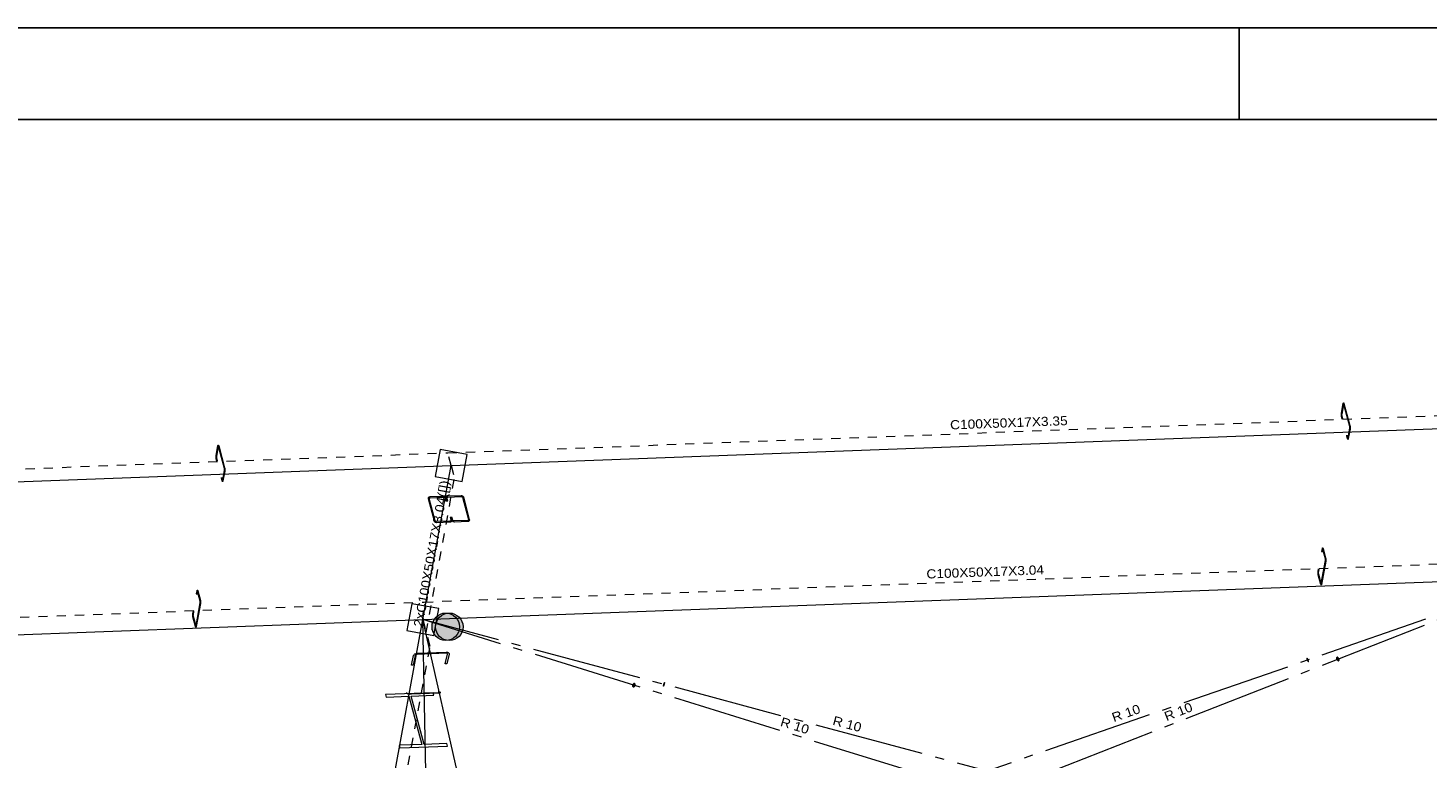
# Model space of a CAD drawing. Header units: millimetres. Extents: x 10 to 1250, y -62 to 528.
# Tile 478 of 656: x 508 to 523, y 520 to 528. Entities that reach past the tile are written whole.
import ezdxf
from ezdxf.enums import TextEntityAlignment as Align

# ---------------------------------------------------------------- set-up
doc = ezdxf.new("R2010")
doc.units = ezdxf.units.MM
doc.header["$LTSCALE"] = 0.05
for name, pattern in [('ACAD_ISO04W100', [30.5, 24, -3, 0.5, -3]), ('CYPE_PUNTO', [0.075, 0, -0.075]), ('CYPE_RAYAPUNTO', [0.4125, 0.2025, -0.105, 0, -0.105])]:
    doc.linetypes.add(name, pattern=pattern)
for name, color, linetype, lineweight in [('ARTICULACOES_EM_EXTREMOS', 7, 'Continuous', 9), ('BARRAS_DE_ACO', 7, 'Continuous', 9), ('NOS', 152, 'Continuous', 9), ('REFERENCIA_DAS_BARRAS', 2, 'Continuous', 9)]:
    doc.layers.add(name, color=color, linetype=linetype, lineweight=lineweight)
doc.layers.add('DIAGONAIS', color=7, linetype='Continuous')
doc.layers.add('FOLHA_PADRÃO', color=7, linetype='Continuous')
doc.styles.add('CYPETXT', font='arial.ttf', dxfattribs={"height": 0.2})

# ---------------------------------------------------------------- blocks, each defined once
blk = doc.blocks.new('A1EST. 1500')
at = {"layer": 'FOLHA_PADRÃO', "color": 1, "linetype": 'Continuous'}
for p, q in [((150.008, 59.4), (0, 59.4)), ((41.5, 59.4), (41.5, 58.4))]:
    blk.add_line(p, q, dxfattribs=at)
at = {"layer": 'FOLHA_PADRÃO', "color": 6, "linetype": 'Continuous'}
blk.add_lwpolyline([(149, 58.4), (149, 1), (1, 1), (1, 58.4), (149, 58.4)], dxfattribs=at)

msp = doc.modelspace()

# ---------------------------------------------------------------- hatches: boundary and pattern name
at = {"layer": 'ARTICULACOES_EM_EXTREMOS'}
h = msp.add_hatch(color=256, dxfattribs=at)
edge = h.paths.add_edge_path()
edge.add_arc((512.3495, 521.353), 0.15, 0, 360)
h = msp.add_hatch(color=256, dxfattribs=at)
edge = h.paths.add_edge_path()
edge.add_arc((512.3886, 521.3531), 0.15, 0, 360)

# ---------------------------------------------------------------- linework, layer by layer
for centre in [(512.3495, 521.353), (512.3886, 521.3531)]:
    msp.add_circle(centre, 0.15, dxfattribs=at)
at = {"layer": 'BARRAS_DE_ACO', "linetype": 'CYPE_RAYAPUNTO'}
for p, q in [((512.3709, 523.2565), (524.6574, 523.7177)), ((499.9579, 522.7906), (512.3709, 523.2565)), ((512.1363, 521.2916), (512.4455, 522.9781)), ((512.112, 521.6237), (524.3985, 522.0849)), ((499.699, 521.1578), (512.112, 521.6237)), ((511.4348, 517.0888), (512.1773, 521.1385))]:
    msp.add_line(p, q, dxfattribs=at)
at = {"layer": 'BARRAS_DE_ACO'}
for p, q in [((512.4082, 523.1173), (524.6947, 523.5784)), ((499.9952, 522.6514), (512.4082, 523.1173)), ((512.099, 521.4309), (512.4082, 523.1173)), ((512.099, 521.4309), (524.3855, 521.892)), ((499.6859, 520.965), (512.099, 521.4309)), ((511.3564, 517.3812), (512.099, 521.4309)), ((512.1792, 517.4069), (512.099, 521.4309)), ((512.5505, 519.4318), (512.099, 521.4309))]:
    msp.add_line(p, q, dxfattribs=at)
at = {"layer": 'BARRAS_DE_ACO', "linetype": 'CYPE_PUNTO'}
for p, q in [((512.4082, 523.1173), (512.3709, 523.2565)), ((512.4082, 523.1173), (512.3709, 523.2565)), ((512.4082, 523.1173), (512.4455, 522.9781)), ((512.099, 521.4309), (512.112, 521.6237)), ((512.099, 521.4309), (512.112, 521.6237)), ((512.099, 521.4309), (512.1363, 521.2916)), ((512.099, 521.4309), (512.1773, 521.1385))]:
    msp.add_line(p, q, dxfattribs=at)
at = {"layer": 'BARRAS_DE_ACO', "linetype": 'ACAD_ISO04W100'}
for p, q in [((511.3564, 517.3812), (524.3855, 521.892)), ((513.0028, 517.4299), (524.3855, 521.892)), ((525.2893, 517.8911), (512.099, 521.4309)), ((523.6429, 517.8423), (512.099, 521.4309))]:
    msp.add_line(p, q, dxfattribs=at)
at = {"layer": 'BARRAS_DE_ACO'}
for points in [[(522.2407, 523.5272), (522.241, 523.5292), (522.2412, 523.5316), (522.2412, 523.5341), (522.2412, 523.5367), (522.241, 523.5393), (522.2408, 523.5418), (522.2404, 523.5441), (522.2399, 523.5461), (522.1753, 523.7872), (522.1748, 523.7889), (522.1742, 523.7901), (522.1736, 523.7908), (522.173, 523.791), (522.1725, 523.7907), (522.1719, 523.7899), (522.1715, 523.7886), (522.1711, 523.787), (522.1518, 523.682), (522.1515, 523.6799), (522.1513, 523.6776), (522.1513, 523.6751), (522.1513, 523.6725), (522.1515, 523.6698), (522.1517, 523.6673), (522.1521, 523.6651), (522.1526, 523.663), (522.1602, 523.6344), (522.1585, 523.6248), (522.1508, 523.6534), (522.1499, 523.6574), (522.1492, 523.662), (522.1486, 523.667), (522.1483, 523.6723), (522.1482, 523.6775), (522.1484, 523.6825), (522.1487, 523.6872), (522.1493, 523.6913), (522.1686, 523.7963), (522.1694, 523.7997), (522.1703, 523.8022), (522.1714, 523.8038), (522.1725, 523.8044), (522.1737, 523.804), (522.1749, 523.8025), (522.1761, 523.8001), (522.1771, 523.7968), (522.2417, 523.5557), (522.2426, 523.5517), (522.2434, 523.5471), (522.2439, 523.5421), (522.2442, 523.5369), (522.2443, 523.5317), (522.2442, 523.5266), (522.2438, 523.5219), (522.2432, 523.5178), (522.2239, 523.4129), (522.2232, 523.4095), (522.2222, 523.4069), (522.2211, 523.4053), (522.22, 523.4047), (522.2188, 523.4052), (522.2176, 523.4066), (522.2165, 523.409), (522.2154, 523.4123), (522.2077, 523.441), (522.2095, 523.4506), (522.2172, 523.4219), (522.2177, 523.4203), (522.2183, 523.4191), (522.2189, 523.4184), (522.2195, 523.4181), (522.22, 523.4184), (522.2206, 523.4192), (522.221, 523.4205), (522.2214, 523.4222), (522.2407, 523.5272)], [(509.9289, 523.0651), (509.9292, 523.0671), (509.9294, 523.0695), (509.9294, 523.072), (509.9294, 523.0746), (509.9292, 523.0772), (509.929, 523.0797), (509.9286, 523.082), (509.9281, 523.084), (509.8635, 523.3251), (509.863, 523.3268), (509.8624, 523.328), (509.8618, 523.3287), (509.8612, 523.3289), (509.8607, 523.3286), (509.8601, 523.3278), (509.8597, 523.3265), (509.8593, 523.3248), (509.84, 523.2199), (509.8397, 523.2178), (509.8395, 523.2155), (509.8395, 523.213), (509.8395, 523.2104), (509.8397, 523.2077), (509.8399, 523.2052), (509.8403, 523.2029), (509.8408, 523.2009), (509.8484, 523.1723), (509.8467, 523.1627), (509.839, 523.1913), (509.8381, 523.1953), (509.8374, 523.1999), (509.8368, 523.2049), (509.8365, 523.2102), (509.8364, 523.2154), (509.8366, 523.2204), (509.8369, 523.2251), (509.8375, 523.2292), (509.8568, 523.3342), (509.8576, 523.3376), (509.8585, 523.3401), (509.8596, 523.3417), (509.8607, 523.3423), (509.8619, 523.3419), (509.8631, 523.3404), (509.8642, 523.338), (509.8653, 523.3347), (509.9299, 523.0936), (509.9308, 523.0896), (509.9316, 523.085), (509.9321, 523.08), (509.9324, 523.0748), (509.9325, 523.0696), (509.9324, 523.0645), (509.932, 523.0598), (509.9314, 523.0557), (509.9121, 522.9508), (509.9114, 522.9474), (509.9104, 522.9448), (509.9093, 522.9432), (509.9082, 522.9426), (509.907, 522.9431), (509.9058, 522.9445), (509.9047, 522.9469), (509.9036, 522.9502), (509.8959, 522.9789), (509.8977, 522.9885), (509.9054, 522.9598), (509.9059, 522.9582), (509.9065, 522.957), (509.9071, 522.9563), (509.9077, 522.956), (509.9082, 522.9563), (509.9088, 522.9571), (509.9092, 522.9584), (509.9096, 522.9601), (509.9289, 523.0651)], [(512.2476, 522.5036), (512.2453, 522.5037), (512.2429, 522.5041), (512.2407, 522.5048), (512.2386, 522.5058), (512.2368, 522.507), (512.2353, 522.5084), (512.2342, 522.51), (512.2335, 522.5116), (512.168, 522.7562), (512.1678, 522.7579), (512.168, 522.7595), (512.1687, 522.761), (512.1699, 522.7623), (512.1714, 522.7634), (512.1732, 522.7643), (512.1753, 522.7649), (512.1776, 522.7651), (512.3249, 522.7706), (512.3273, 522.7706), (512.3296, 522.7702), (512.3319, 522.7695), (512.334, 522.7685), (512.3358, 522.7673), (512.3373, 522.7658), (512.3384, 522.7643), (512.339, 522.7626), (512.3472, 522.7322), (512.359, 522.7327), (512.3509, 522.7631), (512.3495, 522.7664), (512.3473, 522.7695), (512.3444, 522.7723), (512.3407, 522.7748), (512.3366, 522.7767), (512.3321, 522.7782), (512.3274, 522.779), (512.3227, 522.7791), (512.1753, 522.7736), (512.1708, 522.7731), (512.1666, 522.7719), (512.1629, 522.7702), (512.1599, 522.768), (512.1576, 522.7653), (512.1562, 522.7623), (512.1557, 522.7591), (512.1562, 522.7558), (512.2217, 522.5112), (512.223, 522.5079), (512.2252, 522.5048), (512.2282, 522.5019), (512.2318, 522.4995), (512.236, 522.4975), (512.2405, 522.4961), (512.2452, 522.4953), (512.2499, 522.4951), (512.3973, 522.5007), (512.4018, 522.5012), (512.406, 522.5023), (512.4097, 522.504), (512.4127, 522.5063), (512.4149, 522.5089), (512.4164, 522.5119), (512.4168, 522.5152), (512.4164, 522.5185), (512.4083, 522.5489), (512.3964, 522.5484), (512.4046, 522.518), (512.4048, 522.5164), (512.4045, 522.5148), (512.4038, 522.5133), (512.4027, 522.5119), (512.4012, 522.5108), (512.3994, 522.5099), (512.3973, 522.5094), (512.395, 522.5091), (512.2476, 522.5036)], [(512.4424, 522.5109), (512.44, 522.511), (512.4377, 522.5114), (512.4354, 522.5121), (512.4333, 522.5131), (512.4315, 522.5143), (512.43, 522.5157), (512.4289, 522.5173), (512.4283, 522.5189), (512.4201, 522.5493), (512.4083, 522.5489), (512.4164, 522.5185), (512.4178, 522.5152), (512.42, 522.5121), (512.4229, 522.5092), (512.4266, 522.5068), (512.4307, 522.5048), (512.4352, 522.5034), (512.4399, 522.5026), (512.4446, 522.5024), (512.592, 522.508), (512.5965, 522.5085), (512.6007, 522.5096), (512.6044, 522.5113), (512.6074, 522.5136), (512.6097, 522.5162), (512.6111, 522.5192), (512.6116, 522.5225), (512.6111, 522.5258), (512.5456, 522.7704), (512.5443, 522.7737), (512.5421, 522.7768), (512.5391, 522.7796), (512.5355, 522.7821), (512.5313, 522.7841), (512.5268, 522.7855), (512.5221, 522.7863), (512.5174, 522.7864), (512.37, 522.7809), (512.3655, 522.7804), (512.3613, 522.7793), (512.3576, 522.7775), (512.3546, 522.7753), (512.3523, 522.7726), (512.3509, 522.7696), (512.3504, 522.7664), (512.3509, 522.7631), (512.359, 522.7327), (512.3709, 522.7331), (512.3627, 522.7635), (512.3625, 522.7652), (512.3628, 522.7668), (512.3635, 522.7683), (512.3646, 522.7696), (512.3661, 522.7707), (512.3679, 522.7716), (512.37, 522.7722), (512.3723, 522.7724), (512.5197, 522.778), (512.522, 522.7779), (512.5244, 522.7775), (512.5266, 522.7768), (512.5287, 522.7758), (512.5305, 522.7746), (512.532, 522.7731), (512.5331, 522.7716), (512.5338, 522.7699), (512.5993, 522.5254), (512.5995, 522.5237), (512.5993, 522.5221), (512.5986, 522.5206), (512.5974, 522.5192), (512.5959, 522.5181), (512.5941, 522.5173), (512.592, 522.5167), (512.5897, 522.5164), (512.4424, 522.5109)], [(521.9252, 521.8254), (521.9257, 521.8239), (521.9262, 521.8229), (521.9268, 521.8222), (521.9273, 521.822), (521.9278, 521.8223), (521.9283, 521.823), (521.9287, 521.8241), (521.9291, 521.8257), (521.9753, 522.0776), (521.9756, 522.0795), (521.9757, 522.0816), (521.9758, 522.0839), (521.9758, 522.0863), (521.9756, 522.0886), (521.9754, 522.0909), (521.975, 522.093), (521.9746, 522.0948), (521.9464, 522.2002), (521.9459, 522.2016), (521.9454, 522.2027), (521.9449, 522.2034), (521.9443, 522.2036), (521.9438, 522.2033), (521.9433, 522.2026), (521.9429, 522.2014), (521.9425, 522.1999), (521.9368, 522.1686), (521.9345, 522.1771), (521.9402, 522.2084), (521.941, 522.2115), (521.9418, 522.2138), (521.9428, 522.2152), (521.9438, 522.2157), (521.9449, 522.2153), (521.946, 522.214), (521.947, 522.2119), (521.948, 522.2089), (521.9762, 522.1035), (521.977, 522.0999), (521.9777, 522.0957), (521.9782, 522.0912), (521.9785, 522.0864), (521.9786, 522.0817), (521.9784, 522.0771), (521.9781, 522.0729), (521.9776, 522.0692), (521.9314, 521.8172), (521.9307, 521.8141), (521.9298, 521.8118), (521.9288, 521.8104), (521.9278, 521.8099), (521.9267, 521.8102), (521.9256, 521.8116), (521.9246, 521.8137), (521.9236, 521.8167), (521.8954, 521.9221), (521.8946, 521.9257), (521.8939, 521.9299), (521.8934, 521.9344), (521.8931, 521.9392), (521.893, 521.9439), (521.8932, 521.9485), (521.8935, 521.9527), (521.8941, 521.9564), (521.8998, 521.9878), (521.9021, 521.9793), (521.8963, 521.948), (521.8961, 521.9461), (521.8959, 521.944), (521.8958, 521.9417), (521.8959, 521.9393), (521.896, 521.937), (521.8962, 521.9347), (521.8966, 521.9326), (521.897, 521.9308), (521.9252, 521.8254)], [(509.6134, 521.3633), (509.6139, 521.3618), (509.6144, 521.3608), (509.615, 521.3601), (509.6155, 521.3599), (509.616, 521.3602), (509.6165, 521.3609), (509.6169, 521.362), (509.6173, 521.3636), (509.6635, 521.6155), (509.6638, 521.6174), (509.6639, 521.6195), (509.664, 521.6218), (509.664, 521.6242), (509.6638, 521.6265), (509.6636, 521.6288), (509.6632, 521.6309), (509.6628, 521.6327), (509.6346, 521.7381), (509.6341, 521.7395), (509.6336, 521.7406), (509.6331, 521.7413), (509.6325, 521.7415), (509.632, 521.7412), (509.6315, 521.7405), (509.6311, 521.7393), (509.6307, 521.7378), (509.625, 521.7065), (509.6227, 521.715), (509.6284, 521.7463), (509.6292, 521.7493), (509.63, 521.7517), (509.631, 521.7531), (509.632, 521.7536), (509.6331, 521.7532), (509.6342, 521.7519), (509.6352, 521.7497), (509.6362, 521.7468), (509.6644, 521.6414), (509.6652, 521.6378), (509.6659, 521.6336), (509.6664, 521.6291), (509.6667, 521.6243), (509.6668, 521.6196), (509.6666, 521.615), (509.6663, 521.6108), (509.6658, 521.607), (509.6196, 521.3551), (509.6188, 521.352), (509.618, 521.3497), (509.617, 521.3483), (509.616, 521.3477), (509.6149, 521.3481), (509.6138, 521.3495), (509.6128, 521.3516), (509.6118, 521.3546), (509.5836, 521.46), (509.5828, 521.4636), (509.5821, 521.4678), (509.5816, 521.4723), (509.5813, 521.4771), (509.5812, 521.4818), (509.5814, 521.4864), (509.5817, 521.4906), (509.5823, 521.4943), (509.588, 521.5257), (509.5903, 521.5172), (509.5845, 521.4859), (509.5843, 521.484), (509.5841, 521.4819), (509.584, 521.4796), (509.5841, 521.4772), (509.5842, 521.4749), (509.5844, 521.4726), (509.5848, 521.4705), (509.5852, 521.4687), (509.6134, 521.3633)], [(512.3686, 521.0511), (512.3688, 521.0535), (512.3683, 521.0557), (512.367, 521.0578), (512.3652, 521.0596), (512.3627, 521.061), (512.3598, 521.062), (512.3564, 521.0626), (512.3529, 521.0627), (512.0376, 521.0508), (512.0339, 521.0505), (512.0303, 521.0496), (512.0268, 521.0484), (512.0236, 521.0468), (512.0209, 521.0448), (512.0187, 521.0426), (512.0171, 521.0403), (512.0162, 521.0379), (511.992, 520.9335), (511.9735, 520.9329), (511.9977, 521.0372), (511.9995, 521.042), (512.0027, 521.0467), (512.0071, 521.051), (512.0125, 521.0549), (512.0189, 521.0582), (512.0258, 521.0607), (512.0331, 521.0624), (512.0404, 521.0631), (512.3557, 521.0749), (512.3628, 521.0747), (512.3695, 521.0736), (512.3754, 521.0716), (512.3803, 521.0687), (512.384, 521.0652), (512.3865, 521.0611), (512.3875, 521.0566), (512.3871, 521.0518), (512.3629, 520.9475), (512.3444, 520.9468), (512.3686, 521.0511)], [(512.2855, 520.6328), (512.2861, 520.6325), (512.2858, 520.6321), (512.2845, 520.6317), (512.2825, 520.6314), (512.2796, 520.631), (512.2761, 520.6307), (512.272, 520.6305), (512.2675, 520.6303), (511.9716, 520.6191), (511.9669, 520.619), (511.9622, 520.6189), (511.9577, 520.6189), (511.9534, 520.619), (511.9497, 520.6192), (511.9466, 520.6194), (511.9443, 520.6196), (511.9427, 520.6199), (511.9227, 520.626), (511.9149, 520.6257), (511.935, 520.6196), (511.937, 520.6192), (511.9401, 520.6189), (511.9442, 520.6186), (511.9492, 520.6184), (511.9548, 520.6183), (511.9609, 520.6183), (511.9672, 520.6184), (511.9734, 520.6186), (512.2694, 520.6297), (512.2753, 520.63), (512.2807, 520.6303), (512.2854, 520.6307), (512.2893, 520.6312), (512.292, 520.6317), (512.2937, 520.6321), (512.2941, 520.6326), (512.2932, 520.6331), (512.2732, 520.6392), (512.2654, 520.6389), (512.2855, 520.6328)], [(511.8462, 520.0264), (512.3681, 520.046), (512.3605, 520.0744), (512.112, 520.0651), (511.9705, 520.593), (512.219, 520.6023), (512.2114, 520.6307), (511.6895, 520.6111), (511.6971, 520.5827), (511.9456, 520.5921), (512.0871, 520.0641), (511.8386, 520.0548), (511.8462, 520.0264)]]:
    msp.add_lwpolyline(points, close=True, dxfattribs=at)
at = {"layer": 'DIAGONAIS'}
for points in [[(521.7759, 521.0038), (521.7749, 521.006), (521.7741, 521.0076), (521.7735, 521.0085), (521.7731, 521.0087), (521.773, 521.0082), (521.7731, 521.007), (521.7735, 521.0051), (521.7741, 521.0026), (521.7749, 520.9997), (521.776, 520.9963), (521.7771, 520.9927), (521.7784, 520.989), (521.7797, 520.9854), (521.781, 520.9819), (521.7822, 520.9787), (521.7834, 520.9759), (521.7844, 520.9737), (521.7852, 520.9721), (521.7858, 520.9712), (521.7862, 520.971), (521.7863, 520.9715), (521.7862, 520.9727), (521.7858, 520.9746), (521.7852, 520.9771), (521.7844, 520.98), (521.7834, 520.9834), (521.7822, 520.9869), (521.7809, 520.9906), (521.7796, 520.9943), (521.7783, 520.9978), (521.7771, 521.001), (521.7759, 521.0038)], [(522.0981, 521.0122), (522.0987, 521.0147), (522.0996, 521.0166), (522.101, 521.0179), (522.1027, 521.0185), (522.1045, 521.0183), (522.1066, 521.0174), (522.1088, 521.0159), (522.1109, 521.0137), (522.113, 521.011), (522.1149, 521.0078), (522.1166, 521.0043), (522.118, 521.0007), (522.1191, 520.997), (522.1198, 520.9934), (522.12, 520.99), (522.1198, 520.987), (522.1192, 520.9845), (522.1182, 520.9826), (522.1169, 520.9813), (522.1152, 520.9807), (522.1133, 520.9809), (522.1113, 520.9818), (522.1091, 520.9833), (522.1069, 520.9855), (522.1049, 520.9882), (522.1029, 520.9914), (522.1012, 520.9949), (522.0998, 520.9985), (522.0988, 521.0022), (522.0981, 521.0058), (522.0979, 521.0092), (522.0981, 521.0122)], [(514.4115, 520.6992), (514.4134, 520.7021), (514.4152, 520.7054), (514.4166, 520.709), (514.4177, 520.7128), (514.4184, 520.7165), (514.4188, 520.7202), (514.4186, 520.7236), (514.4181, 520.7265), (514.4172, 520.729), (514.4159, 520.7308), (514.4143, 520.732), (514.4124, 520.7325), (514.4104, 520.7322), (514.4083, 520.7311), (514.4061, 520.7294), (514.404, 520.7271), (514.4021, 520.7242), (514.4003, 520.7209), (514.3989, 520.7173), (514.3978, 520.7135), (514.3971, 520.7098), (514.3968, 520.7061), (514.3969, 520.7027), (514.3974, 520.6998), (514.3983, 520.6973), (514.3996, 520.6955), (514.4012, 520.6943), (514.4031, 520.6938), (514.4051, 520.6941), (514.4072, 520.6952), (514.4094, 520.6969), (514.4115, 520.6992)], [(514.733, 520.7098), (514.7338, 520.7128), (514.7346, 520.7162), (514.7356, 520.7198), (514.7366, 520.7236), (514.7376, 520.7274), (514.7386, 520.731), (514.7396, 520.7342), (514.7404, 520.7371), (514.7411, 520.7394), (514.7417, 520.741), (514.742, 520.742), (514.7422, 520.7422), (514.7422, 520.7417), (514.742, 520.7405), (514.7416, 520.7386), (514.741, 520.7361), (514.7403, 520.733), (514.7394, 520.7296), (514.7385, 520.726), (514.7375, 520.7222), (514.7364, 520.7184), (514.7354, 520.7149), (514.7345, 520.7116), (514.7337, 520.7088), (514.733, 520.7065), (514.7324, 520.7048), (514.732, 520.7038), (514.7318, 520.7036), (514.7319, 520.7041), (514.7321, 520.7053), (514.7325, 520.7073), (514.733, 520.7098)]]:
    msp.add_lwpolyline(points, close=True, dxfattribs=at)
at = {"layer": 'NOS'}
for points in [[(512.2336, 522.9968), (512.5287, 522.9427), (512.5828, 523.2378), (512.2877, 523.2919), (512.2336, 522.9968)], [(511.9244, 521.3104), (512.2195, 521.2563), (512.2736, 521.5513), (511.9785, 521.6055), (511.9244, 521.3104)]]:
    msp.add_lwpolyline(points, close=True, dxfattribs=at)

# ---------------------------------------------------------------- block references
msp.add_blockref('A1EST. 1500', (479.5318, 468.508))

# ---------------------------------------------------------------- texts
at = {"layer": 'REFERENCIA_DAS_BARRAS', "style": 'CYPETXT'}
for s, rotation, width, p, p2 in [('C100X50X17X3.35', 2.10972, 1.075925, (517.8692, 523.5129), (519.1553, 523.5603)), ('2xC100X50X17X3.04([])', 79.60974, 1.074688, (512.0949, 521.3435), (512.3885, 522.9443)), ('C100X50X17X3.04', 2.10972, 1.075925, (517.6103, 521.8801), (518.8965, 521.9275)), ('R 10', 19.10932, 1.077642, (519.6587, 520.3084), (519.9592, 520.4126)), ('R 10', 21.41049, 1.077642, (520.2353, 520.3188), (520.5313, 520.4349)), ('R 10', 342.70898, 1.077642, (516.0023, 520.2698), (516.306, 520.1753)), ('R 10', 345.00946, 1.077642, (516.575, 520.2814), (516.8822, 520.1992))]:
    msp.add_text(s, height=0.1, rotation=rotation, dxfattribs=dict(at, width=width)).set_placement(p, p2, align=Align.FIT)

doc.saveas('drawing.dxf')
